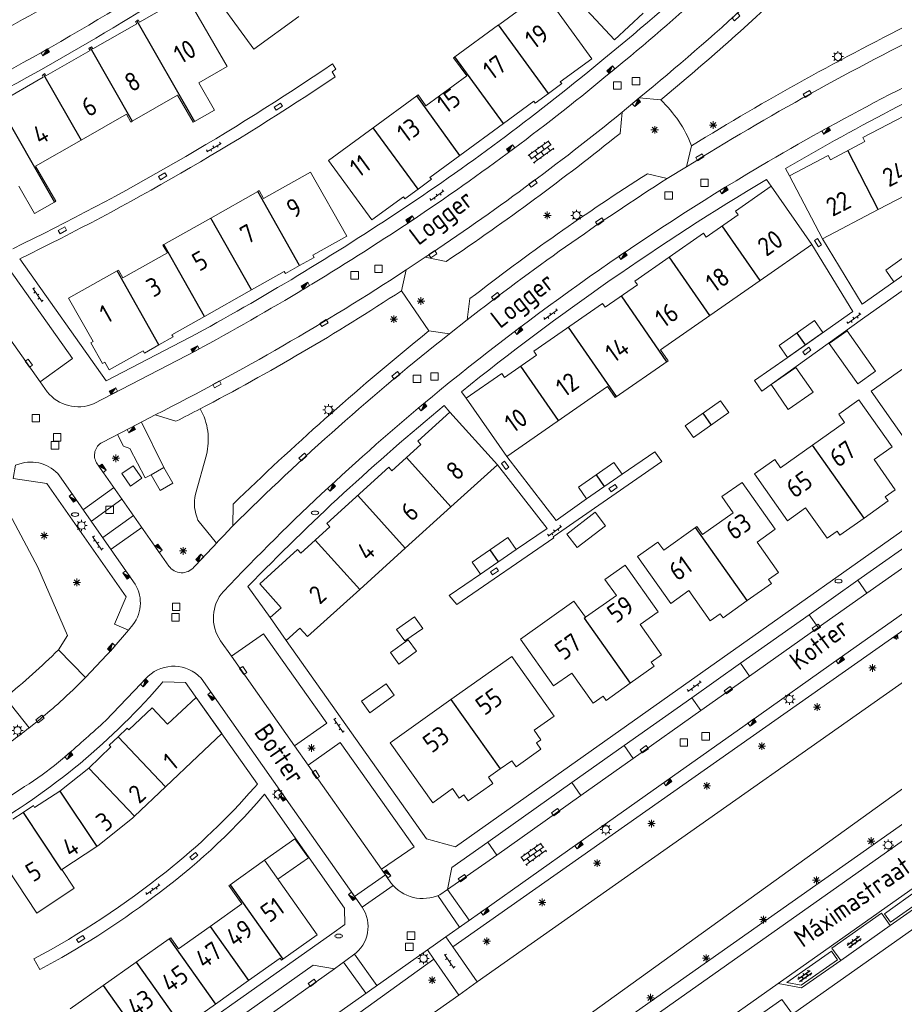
# Model space of a CAD drawing. Extents: x 168769 to 512904, y 516715 to 1559940.
# Tile 273 of 299: x 171514 to 171630, y 519777 to 519909. Entities that reach past the tile are written whole.
import ezdxf

# ---------------------------------------------------------------- set-up
doc = ezdxf.new("R2010")
doc.units = 0
doc.header["$MEASUREMENT"] = 0
doc.layers.get('0').update_dxf_attribs({"linetype": 'CONTINUOUS'})
for name, color, linetype, lineweight in [('B01_HOOFDGEBOUW', 10, 'CONTINUOUS', 0), ('B02_bijgebouw', 12, 'CONTINUOUS', 0), ('B04_KUNSTWERK', 32, 'CONTINUOUS', 0), ('B07_scheidingsmuur', 14, 'CONTINUOUS', 25), ('Q04_wegmarkering', 7, 'CONTINUOUS', 0), ('Q21_LANTAARNPAAL', 7, 'CONTINUOUS', 18), ('Q23_kolk', 7, 'CONTINUOUS', 18), ('Q26_BOOM', 7, 'CONTINUOUS', 18), ('Q28_rioolput', 7, 'CONTINUOUS', 18), ('Q92_BRANDKRAAN', 7, 'CONTINUOUS', 0), ('Q97_TROTTOIRKOLK', 7, 'CONTINUOUS', 0), ('S02_symb_open_verh', 7, 'CONTINUOUS', 13), ('T09_INSTEEKSLOOT', 72, 'CONTINUOUS', 0), ('T51_CULTUURSCHEIDING', 3, 'CONTINUOUS', 0), ('V00_kant_verharding', 252, 'CONTINUOUS', 0), ('V02_Kant_open_verh', 253, 'CONTINUOUS', 0), ('V03_kant_tegel_verh', 254, 'CONTINUOUS', 13), ('V11_VERKEERSDREMPEL', 7, 'CONTINUOUS', 0), ('W00_KANT_WATER', 140, 'CONTINUOUS', 0)]:
    doc.layers.add(name, color=color, linetype=linetype, lineweight=lineweight)
for name, color, linetype in [('S02_Klinkers', 7, 'CONTINUOUS'), ('S04_Talud', 7, 'CONTINUOUS'), ('Z02_Huisnummer', 253, 'CONTINUOUS'), ('Z06_STRAATNAAM', 7, 'CONTINUOUS')]:
    doc.layers.add(name, color=color, linetype=linetype)
doc.styles.add('ISOCP', font='isocp.shx', dxfattribs={"height": 1.8})

# ---------------------------------------------------------------- blocks, each defined once
blk = doc.blocks.new('Q92')
at = {"color": 0}
blk.add_ellipse((0, 0), major_axis=(-0.991, 0), ratio=0.499983, start_param=1.570796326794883, end_param=7.853981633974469, dxfattribs=at)
blk = doc.blocks.new('Q97')
blk.add_hatch(color=256).paths.add_polyline_path([(-1, 1), (-1, 0), (1, 1)])
blk.add_line((1, 1), (-1, 0))
at = {"color": 0}
for points in [[(-1, 0), (-1, 1), (1, 1), (1, 0), (-1, 0)], [(0, 0.8), (0, 1)]]:
    blk.add_lwpolyline(points, dxfattribs=at)
blk = doc.blocks.new('Q23')
at = {"color": 0}
blk.add_lwpolyline([(0.99, -0.5), (-0.99, -0.5), (-0.99, 0.5), (0.99, 0.5), (0.99, -0.5)], dxfattribs=at)
blk = doc.blocks.new('Q21')
at = {"color": 0}
for points in [[(-1.5, 0), (-1, 0)], [(-1.06, 1.06), (-0.71, 0.71)], [(0, 1.5), (0, 1)], [(1.06, 1.06), (0.71, 0.71)], [(1.5, 0), (1, 0)], [(-1.06, -1.06), (-0.71, -0.71)], [(0, -1.5), (0, -1)], [(1.06, -1.06), (0.71, -0.71)]]:
    blk.add_lwpolyline(points, dxfattribs=at)
blk.add_circle((0, 0), 1, dxfattribs=at)
blk = doc.blocks.new('Q28')
at = {"color": 0}
blk.add_lwpolyline([(1, 1), (1, -1), (-1, -1), (-1, 1)], close=True, dxfattribs=at)
blk = doc.blocks.new('S024')
at = {"color": 0}
for p, q in [((0, 1.2), (6.7, 1.2)), ((0, 0), (6.7, 0)), ((0.2, 1.2), (0.2, 0)), ((1.25, 1.5), (1.25, 1.2)), ((1.25, 0), (1.25, -1.2)), ((2.3, 1.2), (2.3, 0)), ((3.35, 1.5), (3.35, 1.2)), ((3.35, 0), (3.35, -1.2)), ((4.4, 1.2), (4.4, 0)), ((5.45, 1.5), (5.45, 1.2)), ((5.45, 0), (5.45, -1.2)), ((6.5, 1.2), (6.5, 0)), ((0, -1.2), (6.7, -1.2)), ((0.2, -1.2), (0.2, -1.5)), ((2.3, -1.2), (2.3, -1.5)), ((4.4, -1.2), (4.4, -1.5)), ((6.5, -1.2), (6.5, -1.5))]:
    blk.add_line(p, q, dxfattribs=at)
blk = doc.blocks.new('S026')
for p, q in [((0, 0), (4.4, 0)), ((0.2, 0.5), (0.2, 0)), ((1.2, 0), (1.2, -0.5)), ((2.2, 0.5), (2.2, 0)), ((3.2, 0), (3.2, -0.5)), ((4.2, 0.5), (4.2, 0))]:
    blk.add_line(p, q)
blk = doc.blocks.new('Q26')
at = {"color": 0}
for p, q in [((-1, 0), (1, 0)), ((-0.7, 0.7), (0.7, -0.7)), ((0.7, 0.7), (-0.7, -0.7)), ((0, 1), (0, -1))]:
    blk.add_line(p, q, dxfattribs=at)
blk = doc.blocks.new('S04')
at = {"color": 0}
for p, q in [((0, 0.5), (0.5, 0.5)), ((0, 0.25), (1, 0.25)), ((0, 0), (0.5, 0)), ((0, -0.25), (1, -0.25)), ((0, -0.5), (0.5, -0.5))]:
    blk.add_line(p, q, dxfattribs=at)
blk = doc.blocks.new('KLINKERS6')
for points in [[(-4, 0.75), (4, 0.75)], [(-3, 0.75), (-3, 1.6)], [(-1.5, -0.75), (-1.5, 0.75)], [(0, 0.75), (0, 1.6)], [(1.5, -0.75), (1.5, 0.75)], [(3, 0.75), (3, 1.6)], [(-4, -0.75), (4, -0.75)], [(-3, -1.6), (-3, -0.75)], [(0, -1.6), (0, -0.75)], [(3, -1.6), (3, -0.75)]]:
    blk.add_lwpolyline(points)

msp = doc.modelspace()

# ---------------------------------------------------------------- linework, layer by layer
at = {"layer": 'B01_HOOFDGEBOUW'}
for p, q in [((171537.08, 519818.25), (171533.28, 519814.66)), ((171540.52, 519813.42), (171537.08, 519818.25)), ((171525.49, 519811.87), (171526.67, 519812.98)), ((171537.32, 519810.4), (171540.52, 519813.42)), ((171522.77, 519808.81), (171525.69, 519811.65)), ((171525.69, 519811.65), (171525.49, 519811.87)), ((171537.32, 519810.4), (171533, 519806.3)), ((171518.9, 519805.74), (171522.77, 519808.81)), ((171515.52, 519803.55), (171518.9, 519805.74)), ((171533, 519806.3), (171528.87, 519802.37)), ((171513.97, 519802.87), (171515.36, 519803.8)), ((171515.36, 519803.8), (171515.52, 519803.55)), ((171512.62, 519801.97), (171513.97, 519802.87)), ((171528.62, 519802.14), (171524.15, 519798.56)), ((171528.87, 519802.37), (171528.62, 519802.14))]:
    msp.add_line(p, q, dxfattribs=at)
for points in [[(171538.16, 519913.94), (171544.8, 519904.79), (171550.79, 519909.15)], [(171585.5, 519914.11), (171592.97, 519906.05), (171596.79, 519909.61)], [(171535.6, 519912.28), (171541.23, 519902.48), (171537.46, 519900.29), (171539.56, 519896.67), (171536.88, 519895.14), (171536.7, 519895.03), (171534.62, 519898.66), (171528.55, 519895.18), (171528.37, 519895.07), (171527.77, 519896.13), (171521.72, 519892.66), (171515.66, 519889.18), (171518.35, 519884.49), (171518.17, 519884.39), (171515.51, 519882.87), (171513.42, 519886.5)], [(171577.64, 519908.15), (171583.45, 519912.4)], [(171510.8, 519897.67), (171516.67, 519901.04), (171516.51, 519901.33), (171516.69, 519901.43), (171516.88, 519901.54), (171517.04, 519901.25), (171522.92, 519904.62), (171522.75, 519904.91), (171522.94, 519905.02), (171523.12, 519905.12), (171523.29, 519904.83), (171529.16, 519908.2), (171529, 519908.49), (171529.18, 519908.6), (171529.36, 519908.7), (171529.53, 519908.42), (171535.4, 519911.78)], [(171582.39, 519897.58), (171584.16, 519898.89), (171585.93, 519900.2), (171585.73, 519900.46), (171589.94, 519903.53), (171585.22, 519909.99)], [(171577.64, 519908.15), (171577.48, 519908.03), (171571.64, 519903.77), (171571.48, 519903.65), (171573.25, 519901.22), (171567.79, 519897.23), (171566.73, 519898.68), (171566.56, 519898.56), (171560.74, 519894.29), (171554.77, 519889.92), (171560.56, 519882.02), (171564.78, 519885.1), (171564.98, 519884.83), (171566.74, 519886.12), (171568.52, 519887.42), (171568.32, 519887.68), (171572.32, 519890.61), (171578.13, 519894.86), (171582.2, 519897.84), (171582.39, 519897.58)], [(171616.34, 519887.9), (171621.5, 519890.6), (171621.8, 519890.04), (171626.42, 519892.45), (171626.13, 519893.01), (171636.05, 519898.19), (171636.34, 519897.64), (171640.95, 519900.05), (171640.65, 519900.61), (171645.79, 519903.3), (171647.97, 519899.13), (171649.83, 519900.11)], [(171649.69, 519895.84), (171650.2, 519894.87), (171642.75, 519890.97), (171635.47, 519887.17), (171628.2, 519883.39), (171620.76, 519879.49)], [(171523.32, 519865.77), (171523.02, 519865.6), (171524.58, 519862.83), (171524.89, 519863), (171525.47, 519861.96), (171530.02, 519864.51), (171530.18, 519864.22), (171532.1, 519865.3), (171534.01, 519866.38), (171533.85, 519866.67), (171538.21, 519869.12), (171544.47, 519872.66), (171548.84, 519875.12), (171549.01, 519874.84), (171550.92, 519875.91), (171552.84, 519876.99), (171552.68, 519877.28), (171557.21, 519879.84), (171552.38, 519888.37), (171546.11, 519884.84), (171545.5, 519885.91), (171545.32, 519885.81), (171539.05, 519882.25)], [(171616.34, 519887.9), (171620.76, 519879.49)], [(171573.16, 519858.18), (171577.93, 519861.5), (171578.29, 519860.98), (171582.57, 519863.96), (171582.21, 519864.47), (171591.37, 519870.85), (171591.73, 519870.34), (171596.03, 519873.33), (171595.67, 519873.84), (171604.84, 519880.22), (171605.2, 519879.71), (171609.49, 519882.67), (171609.13, 519883.19), (171613.89, 519886.51)], [(171613.89, 519886.51), (171619.33, 519878.72)], [(171532.8, 519878.72), (171539.05, 519882.25)], [(171527.3, 519874.26), (171533.25, 519877.6), (171532.66, 519878.64), (171532.8, 519878.72)], [(171619.33, 519878.72), (171612.42, 519873.9), (171605.7, 519869.23), (171599.13, 519864.67), (171600.16, 519863.2), (171593.07, 519858.28), (171592.05, 519859.76), (171578.57, 519850.39)], [(171527.3, 519874.26), (171526.71, 519875.29), (171526.71, 519875.29), (171526.53, 519875.19), (171520.06, 519871.55), (171523.33, 519865.77)], [(171641.9, 519853.21), (171638.69, 519850.93), (171638.3, 519851.48), (171636.95, 519850.52), (171634.09, 519854.57), (171631.67, 519852.86), (171627.24, 519859.12), (171634.21, 519864.05)], [(171573.16, 519858.18), (171578.57, 519850.39)], [(171619.4, 519851.93), (171623.69, 519854.96), (171622.92, 519856.05), (171625.62, 519857.97), (171630.05, 519851.72), (171627.64, 519850.01), (171630.48, 519845.97), (171629.13, 519845.02), (171629.52, 519844.47), (171626.3, 519842.19)], [(171548.47, 519830.22), (171545.59, 519833.42), (171550.65, 519837.98), (171551.07, 519837.51), (171554.95, 519841.01), (171554.53, 519841.47), (171562.82, 519848.97), (171563.24, 519848.51), (171567.11, 519851.99), (171566.69, 519852.46), (171571, 519856.35)], [(171571, 519856.35), (171577.36, 519849.3)], [(171614.38, 519850), (171615.14, 519848.91), (171619.4, 519851.93)], [(171528.68, 519849.17), (171529.84, 519847.5), (171528.33, 519846.44), (171527.17, 519848.12), (171528.68, 519849.17)], [(171577.36, 519849.3), (171571.12, 519843.67), (171565.03, 519838.18), (171558.94, 519832.67), (171551.96, 519826.37), (171550.95, 519827.49), (171549.14, 519825.86)], [(171626.3, 519842.19), (171623.08, 519839.91), (171622.7, 519840.46), (171621.36, 519839.51), (171618.5, 519843.55), (171616.09, 519841.84), (171611.65, 519848.1), (171614.38, 519850)], [(171603.79, 519840.92), (171603.96, 519841.04), (171604.71, 519839.99), (171608.83, 519842.89), (171607.32, 519845.05), (171610.02, 519846.93), (171614.45, 519840.69), (171612.04, 519838.97), (171614.88, 519834.93), (171613.54, 519833.98), (171613.92, 519833.43), (171610.7, 519831.16)], [(171598.77, 519838.99), (171599.55, 519837.9), (171603.79, 519840.92)], [(171610.7, 519831.16), (171607.49, 519828.88), (171607.1, 519829.42), (171605.76, 519828.47), (171602.9, 519832.51), (171600.49, 519830.8), (171596.05, 519837.07), (171598.77, 519838.99)], [(171589.08, 519828.94), (171593.22, 519831.86), (171591.69, 519834), (171594.38, 519835.91), (171598.81, 519829.67), (171596.39, 519827.96), (171599.24, 519823.91), (171597.89, 519822.96), (171598.28, 519822.41), (171595.06, 519820.14)], [(171595.06, 519820.14), (171591.84, 519817.85), (171591.45, 519818.4), (171590.12, 519817.46), (171587.26, 519821.49), (171584.84, 519819.78), (171580.42, 519826.02), (171587.56, 519831.09)], [(171587.56, 519831.09), (171589.08, 519828.94)], [(171548.47, 519830.22), (171546.99, 519828.89)], [(171546.99, 519828.89), (171549.14, 519825.86)], [(171571.13, 519817.95), (171579.24, 519823.72)], [(171579.24, 519823.72), (171584.91, 519815.75), (171582.25, 519813.86), (171583.15, 519812.59), (171582.54, 519812.16), (171583.12, 519811.34), (171579.83, 519808.97), (171579.25, 519809.78), (171577.7, 519808.69)], [(171577.7, 519808.69), (171576.13, 519807.57), (171576.72, 519806.73), (171573.43, 519804.42), (171572.86, 519805.24), (171572.24, 519804.8), (171571.35, 519806.08), (171568.69, 519804.18), (171563.01, 519812.18), (171571.13, 519817.95)], [(171526.67, 519812.98), (171527.9, 519814.14), (171528.11, 519813.92), (171531.21, 519816.84), (171533.28, 519814.66)], [(171509.24, 519799.34), (171515.82, 519789.44)], [(171524.15, 519798.56), (171523.82, 519798.35), (171519.15, 519795.25)], [(171535.27, 519774.18), (171539.68, 519777.3), (171544.08, 519780.42), (171548.31, 519783.41), (171548.48, 519783.17), (171548.67, 519783.3), (171553.25, 519786.54), (171546.21, 519796.5), (171541.63, 519793.23), (171541.46, 519793.11), (171543.2, 519790.66), (171538.96, 519787.67), (171534.73, 519784.68), (171533.7, 519786.15), (171533.51, 519786.01), (171529.1, 519782.9), (171524.69, 519779.78), (171520.28, 519776.66)], [(171519.15, 519795.25), (171520.81, 519792.75)], [(171515.82, 519789.44), (171520.81, 519792.75)]]:
    msp.add_lwpolyline(points, dxfattribs=at)
at = {"layer": 'B02_bijgebouw'}
for points in [[(171635, 519877.06), (171630.3, 519873.73), (171629.2, 519875.28), (171633.9, 519878.62), (171635, 519877.06)], [(171620.78, 519866.98), (171616.08, 519863.65), (171614.96, 519865.22), (171619.67, 519868.55), (171620.78, 519866.98)], [(171627.85, 519861.82), (171625.47, 519860.13), (171621.66, 519865.52), (171624.04, 519867.21), (171627.85, 519861.82)], [(171613.89, 519860.01), (171616.17, 519856.69), (171619.5, 519858.98), (171617.21, 519862.3), (171613.89, 519860.01)], [(171603.51, 519852.95), (171608.26, 519856.28), (171607.15, 519857.86), (171602.41, 519854.52), (171603.51, 519852.95)], [(171589.25, 519844.75), (171593.98, 519848.06), (171592.9, 519849.62), (171588.17, 519846.31), (171589.25, 519844.75)], [(171591.76, 519841.16), (171587.97, 519838.24), (171586.61, 519840.04), (171590.4, 519842.97), (171591.76, 519841.16)], [(171578.72, 519839.59), (171573.95, 519836.3), (171575.06, 519834.71), (171579.83, 519838), (171578.72, 519839.59)], [(171564.96, 519825.78), (171567.35, 519827.46), (171566.24, 519829.01), (171563.86, 519827.33), (171564.96, 519825.78)], [(171563.06, 519824.22), (171564.18, 519822.69), (171566.53, 519824.41), (171565.41, 519825.94), (171563.06, 519824.22)], [(171546.21, 519796.5), (171550.29, 519799.37), (171552.08, 519796.83), (171548.01, 519793.96)]]:
    msp.add_lwpolyline(points, dxfattribs=at)
msp.add_lwpolyline([(171562.48, 519820.04), (171559.2, 519817.74), (171560.31, 519816.2), (171563.56, 519818.53)], close=True, dxfattribs=at)
at = {"layer": 'B04_KUNSTWERK'}
msp.add_lwpolyline([(171531.08, 519847.96), (171532.78, 519848.93), (171534, 519846.83), (171532.31, 519845.85), (171531.08, 519847.96)], dxfattribs=at)
at = {"layer": 'B07_scheidingsmuur'}
for points in [[(171529.18, 519908.6), (171536.88, 519895.14)], [(171584.16, 519898.89), (171577.48, 519908.03)], [(171522.94, 519905.02), (171528.55, 519895.18)], [(171578.13, 519894.86), (171571.64, 519903.77)], [(171516.69, 519901.43), (171521.72, 519892.66)], [(171510.45, 519897.85), (171518.17, 519884.39)], [(171572.32, 519890.61), (171566.56, 519898.56)], [(171566.74, 519886.12), (171560.74, 519894.29)], [(171628.2, 519883.39), (171624.13, 519891.26)], [(171550.92, 519875.91), (171545.32, 519885.81)], [(171544.47, 519872.66), (171539.05, 519882.25)], [(171612.42, 519873.9), (171607.37, 519881.21)], [(171538.21, 519869.12), (171532.8, 519878.72)], [(171605.7, 519869.23), (171600.28, 519877.05)], [(171532.1, 519865.3), (171526.53, 519875.19)], [(171599.98, 519863.07), (171593.9, 519871.85)], [(171593.25, 519858.4), (171586.82, 519867.68)], [(171617.31, 519866.88), (171618.42, 519865.31)], [(171585.49, 519855.2), (171580.45, 519862.48)], [(171604.78, 519856.19), (171605.88, 519854.61)], [(171626.3, 519842.19), (171619.4, 519851.93)], [(171571.12, 519843.67), (171565.2, 519850.27)], [(171590.53, 519847.97), (171591.61, 519846.41)], [(171565.03, 519838.18), (171558.67, 519845.22)], [(171610.7, 519831.16), (171603.79, 519840.92)], [(171558.94, 519832.67), (171553, 519839.25)], [(171576.33, 519837.94), (171577.43, 519836.35)], [(171588.9, 519828.81), (171589.08, 519828.94)], [(171588.9, 519828.81), (171595.06, 519820.14)], [(171571.13, 519817.95), (171577.7, 519808.69)], [(171526.67, 519812.98), (171533, 519806.3)], [(171522.77, 519808.81), (171528.87, 519802.37)], [(171518.9, 519805.74), (171523.82, 519798.35)], [(171513.97, 519802.87), (171519.07, 519795.2)], [(171519.07, 519795.2), (171519.15, 519795.25)], [(171541.63, 519793.23), (171548.67, 519783.3)], [(171538.96, 519787.67), (171544.08, 519780.42)], [(171533.51, 519786.01), (171539.68, 519777.3)], [(171529.1, 519782.9), (171535.27, 519774.18)], [(171524.69, 519779.78), (171530.86, 519771.06)]]:
    msp.add_lwpolyline(points, dxfattribs=at)
at = {"layer": 'Q04_wegmarkering'}
for points in [[(171624.7, 519924.43, -0.028896), (171596.28, 519898.3)], [(171530.4, 519918.66, -0.024812), (171500.68, 519901.67)], [(171602.57, 519889.09, -0.025347), (171636.28, 519907.81)], [(171593.98, 519896.37, -0.024264), (171567.67, 519877.01)], [(171573.3, 519868.64, -0.023812), (171600.02, 519887.53)], [(171565.15, 519875.33, -0.027971), (171531.64, 519855.97)], [(171542, 519841.15, -0.027964), (171570.93, 519866.8)], [(171522.32, 519820.9, -0.015031), (171518.93, 519817.64)], [(171518.93, 519817.64, -0.009428), (171516.24, 519815.35)]]:
    msp.add_lwpolyline(points, format="xyb", dxfattribs=at)
for points in [[(171507.82, 519872.31), (171516.26, 519860.36)], [(171570.66, 519792.57), (171577.24, 519797.17), (171588.49, 519805.15), (171595.45, 519810.08), (171604.5, 519816.48), (171611.02, 519821.08), (171620.18, 519827.57), (171626.69, 519832.17), (171635.8, 519838.59), (171642.1, 519843.06), (171651.32, 519849.57), (171658.25, 519854.46), (171669.24, 519862.25), (171673.59, 519865.32)], [(171625.49, 519833.89), (171626.69, 519832.17)], [(171620.18, 519827.57), (171618.98, 519829.26)], [(171541.81, 519823.73), (171550.23, 519811.77)], [(171609.82, 519822.81), (171611.02, 519821.08)], [(171604.5, 519816.48), (171603.28, 519818.19)], [(171516.24, 519815.35), (171514.78, 519814.16)], [(171594.25, 519811.81), (171595.45, 519810.08)], [(171552.05, 519809.21), (171561.85, 519795.32)], [(171588.49, 519805.15), (171587.29, 519806.88)], [(171576.04, 519798.91), (171577.24, 519797.17)], [(171510.95, 519750.37), (171555.57, 519781.99)]]:
    msp.add_lwpolyline(points, dxfattribs=at)
at = {"layer": 'T09_INSTEEKSLOOT'}
for points in [[(171651.23, 519841.04), (171571.39, 519784.95)], [(171667.08, 519831.71), (171668.62, 519827.5), (171616.68, 519790.95), (171584.16, 519768.02)], [(171568.86, 519783.29), (171527.09, 519753.18)]]:
    msp.add_lwpolyline(points, dxfattribs=at)
at = {"layer": 'T51_CULTUURSCHEIDING'}
for points in [[(171599.14, 519898.03, -0.112691), (171603.26, 519891.9)], [(171537.63, 519856.77, -0.195149), (171538.46, 519850.63), (171536.99, 519845.36, 0.166355), (171537.34, 519841.93), (171539.82, 519838.85)]]:
    msp.add_lwpolyline(points, format="xyb", dxfattribs=at)
for points in [[(171568.19, 519867.21), (171564.52, 519872.55)], [(171518.7, 519824.59), (171519.92, 519826.51), (171515.93, 519835.65), (171511.79, 519843.4), (171506.9, 519842.2)]]:
    msp.add_lwpolyline(points, dxfattribs=at)
at = {"layer": 'V00_kant_verharding'}
for points in [[(171591.55, 519903.51, 0.032273), (171621.19, 519930.95)], [(171592.64, 519901.85, 0.026252), (171617.84, 519924.73)], [(171497.41, 519894.34, 0.031339), (171537.4, 519917.16)], [(171501.33, 519894.11, 0.029938), (171538.48, 519915.52)], [(171635.48, 519913.76), (171637.64, 519910.68, -0.434449), (171636.75, 519908.03), (171636.28, 519907.81), (171633.76, 519908.79, 0.023349), (171603.26, 519891.9), (171602.57, 519889.09), (171600.02, 519887.53), (171597.36, 519888.16, 0.023312), (171573.67, 519871.49), (171573.3, 519868.64), (171570.93, 519866.8), (171568.19, 519867.21), (171567.04, 519866.25, 0.021917), (171542.05, 519844.06), (171542, 519841.15, 0.000781), (171539.82, 519838.85)], [(171616.75, 519913.66, -0.018346), (171599.14, 519898.03)], [(171646.34, 519906.83), (171646.76, 519906.66), (171648.29, 519907.69), (171659.13, 519891.88), (171657.54, 519890.77), (171647.66, 519905.21), (171646.21, 519904.6, 0.025625), (171615.83, 519888.88), (171616.34, 519887.9)], [(171540.73, 519832.4, -0.030854), (171569.61, 519859.22, -0.038105), (171613.51, 519889.82, -0.024529), (171646.34, 519906.83)], [(171564.71, 519883.48, 0.026473), (171591.55, 519903.51)], [(171512.6, 519878.16, 0.036731), (171555.3, 519902.83)], [(171565.8, 519881.85, 0.026425), (171592.64, 519901.85)], [(171513.56, 519876.82, 0.034867), (171555.66, 519901.11)], [(171593.73, 519893.56, -0.020633), (171570.51, 519876.46)], [(171613.89, 519886.51), (171613.28, 519887.41, 0.034571), (171572.52, 519859.05), (171573.16, 519858.18)], [(171536.21, 519866.28, 0.02272), (171564.71, 519883.48)], [(171537.07, 519864.53, 0.022305), (171565.8, 519881.85)], [(171564.52, 519872.55, -0.024798), (171537.63, 519856.77, -0.024798)], [(171517.2, 519859.04, 0.335819), (171523.38, 519857.46)], [(171546.99, 519828.89), (171544.01, 519833.05, -0.02834), (171570.24, 519857.2), (171571, 519856.35)], [(171537.63, 519856.77, -0.002884), (171534.4, 519855.11)], [(171524.52, 519852.3, 0.419392), (171523.8, 519849.55)], [(171513.84, 519849.54, -0.307093), (171519.08, 519847.53)], [(171539.82, 519838.85, 0.001087), (171536.8, 519835.65, -0.486114), (171533.45, 519835.76)], [(171528.74, 519833.67, -0.331011), (171528.65, 519827.93)], [(171540.73, 519832.4, 0.34572), (171540.36, 519825.81)], [(171511.6, 519818.25, 0.025964), (171518.7, 519824.59)], [(171530.69, 519821.07, -0.412515), (171537.75, 519820.81)], [(171532.18, 519819.77, -0.042972), (171520.82, 519808.81)], [(171466.39, 519816.69, 0.351763), (171491.34, 519797.08, 0.129994), (171505.64, 519801.02, 0.016214), (171515.38, 519807.12, 0.030824), (171519.77, 519810.48, 0.004284), (171525, 519815.12)], [(171514.78, 519814.16, 0.005245), (171512.38, 519812.34)], [(171520.82, 519808.81, -0.043289), (171507.6, 519799.85)], [(171516.23, 519781.9), (171515.41, 519783.32, 0.045778), (171533.08, 519794.97, 0.046327), (171544.87, 519806.22)], [(171546.01, 519805.04, -0.057766), (171531.31, 519791.54, -0.039392), (171516.23, 519781.9)], [(171563.12, 519793.49, 0.354736), (171569.63, 519791.9)], [(171558.1, 519783.86, 0.41096), (171559.26, 519790.22)]]:
    msp.add_lwpolyline(points, format="xyb", dxfattribs=at)
for points in [[(171555.3, 519902.83), (171555.3, 519902.82), (171555.77, 519902.12), (171555.24, 519901.77), (171555.66, 519901.11)], [(171599.14, 519898.03), (171596.28, 519898.3), (171593.98, 519896.37), (171593.73, 519893.56)], [(171496.38, 519888.43), (171496.81, 519887.84), (171501.15, 519890.95), (171509.62, 519879.03), (171505.22, 519875.94), (171507.82, 519872.31), (171512.17, 519875.4), (171520.57, 519863.48), (171516.26, 519860.36), (171517.2, 519859.04)], [(171635, 519877.06), (171639.07, 519879.92), (171640.01, 519878.64), (171626.11, 519868.79), (171612.67, 519859.15), (171611.69, 519860.57), (171616.04, 519863.57), (171624.79, 519869.75), (171619.33, 519878.72)], [(171620.76, 519879.49), (171626.06, 519870.73), (171630.3, 519873.73)], [(171513.56, 519876.82), (171525.09, 519860.53), (171536.21, 519866.28)], [(171570.51, 519876.46), (171567.67, 519877.01), (171565.15, 519875.33), (171564.52, 519872.55)], [(171571.72, 519798.28), (171602.19, 519819.84), (171639.08, 519845.91), (171671.25, 519868.65), (171672.39, 519867.04), (171673.59, 519865.32), (171676.5, 519861.24), (171669.93, 519856.59), (171657.62, 519847.9), (171645.66, 519839.45), (171634.47, 519831.54), (171622.98, 519823.43), (171611.19, 519815.09), (171599.95, 519807.14), (171588.08, 519798.73), (171575.54, 519789.84), (171570.46, 519786.29)], [(171571.26, 519795.52), (171576.04, 519798.91), (171587.29, 519806.88), (171594.25, 519811.81), (171603.28, 519818.19), (171609.82, 519822.81), (171618.98, 519829.26), (171625.49, 519833.89), (171634.58, 519840.31), (171640.89, 519844.77), (171650.13, 519851.3), (171657.04, 519856.19), (171668.05, 519863.98), (171672.39, 519867.04)], [(171537.07, 519864.53), (171523.38, 519857.46)], [(171531.64, 519855.97), (171528.33, 519854.25)], [(171534.4, 519855.11), (171531.64, 519855.97)], [(171529.79, 519855.01), (171532.78, 519848.93)], [(171524.52, 519852.3), (171528.33, 519854.25)], [(171531.08, 519847.96), (171530.27, 519847.57), (171528.22, 519851.47), (171527.38, 519851.78), (171526.57, 519853.35)], [(171593.98, 519848.06), (171598.36, 519851.05), (171599.28, 519849.72), (171584.8, 519839.67), (171584.85, 519839.55), (171571.92, 519830.63), (171570.89, 519831.83), (171575.06, 519834.71)], [(171578.57, 519850.39), (171585.17, 519841.87), (171589.25, 519844.75)], [(171525.88, 519824.68), (171528.06, 519827.23), (171526.19, 519828.03), (171527.75, 519831.67), (171517.14, 519846.82), (171512.66, 519847.47), (171512.96, 519849.27), (171513.84, 519849.54)], [(171523.8, 519849.55), (171533.45, 519835.76)], [(171579.83, 519838), (171583.96, 519840.81), (171577.36, 519849.3)], [(171519.08, 519847.53), (171528.74, 519833.67)], [(171528.65, 519827.93), (171528.06, 519827.23)], [(171540.36, 519825.81), (171541.81, 519823.73), (171546.11, 519826.72), (171554.54, 519814.82), (171550.23, 519811.77), (171552.05, 519809.21), (171556.34, 519812.24), (171566.2, 519798.31), (171561.85, 519795.32), (171563.12, 519793.49)], [(171549.14, 519825.86), (171567.88, 519799.34)], [(171522.32, 519820.9), (171518.7, 519824.59)], [(171522.32, 519820.9), (171525.88, 519824.68)], [(171525, 519815.12), (171530.69, 519821.07)], [(171544.87, 519806.22), (171545.31, 519806.64), (171535.67, 519820.25), (171532.65, 519820.32), (171532.18, 519819.77)], [(171537.75, 519820.81), (171547.44, 519807.04)], [(171511.6, 519818.25), (171514.78, 519814.16)], [(171559.26, 519790.22), (171547.44, 519807.04)], [(171546.22, 519805.32), (171546.01, 519805.04)], [(171556.93, 519790.11), (171546.22, 519805.32)], [(171571.72, 519798.28), (171567.88, 519799.34)], [(171569.63, 519791.9), (171570.66, 519792.57), (171571.26, 519795.52)], [(171555.21, 519786.65), (171556.94, 519787.92), (171556.93, 519790.11)], [(171463.72, 519757.97), (171498.64, 519746.65), (171527.14, 519766.81), (171555.21, 519786.65)], [(171567.99, 519784.54), (171570.46, 519786.29)], [(171571.39, 519784.95), (171570.46, 519786.29)], [(171574.65, 519780.24), (171571.39, 519784.95)], [(171567.99, 519784.54), (171521.51, 519751.7)], [(171555.57, 519781.99), (171558.1, 519783.86)], [(171567.99, 519784.54), (171568.86, 519783.29)], [(171511.5, 519753.31), (171528.13, 519765.07), (171552.73, 519782.49), (171555.57, 519781.99)], [(171568.86, 519783.29), (171572.16, 519778.49)]]:
    msp.add_lwpolyline(points, dxfattribs=at)
at = {"layer": 'V02_Kant_open_verh'}
for points in [[(171592.19, 519771.38), (171687.51, 519838.66), (171690.93, 519833.76), (171614.84, 519780.03), (171595.7, 519766.52)], [(171629.83, 519788.23), (171634.45, 519791.49), (171633.63, 519792.63), (171629.02, 519789.36), (171629.83, 519788.23)], [(171629.77, 519787.77), (171628.62, 519789.42), (171622.01, 519784.75), (171623.18, 519783.09)], [(171621.96, 519784.35), (171622.75, 519783.22), (171617.89, 519779.81), (171615.97, 519780.16), (171621.96, 519784.35)]]:
    msp.add_lwpolyline(points, dxfattribs=at)
at = {"layer": 'V03_kant_tegel_verh'}
for points in [[(171692.26, 519831.88), (171693.5, 519830.13), (171616.76, 519775.93), (171615.34, 519777.89), (171594.76, 519763.43)], [(171692.26, 519831.88), (171685.26, 519826.95), (171678.71, 519822.29), (171670.94, 519816.82), (171667.6, 519814.46), (171657.53, 519807.36), (171650.94, 519802.69), (171643.2, 519797.24), (171639.88, 519794.88), (171629.77, 519787.77), (171623.18, 519783.09), (171617.96, 519779.44), (171614.84, 519780.03)]]:
    msp.add_lwpolyline(points, dxfattribs=at)
at = {"layer": 'V11_VERKEERSDREMPEL'}
for points in [[(171522.03, 519843.33), (171526.07, 519846.24)], [(171527.18, 519844.69), (171523.1, 519841.76)], [(171524.64, 519839.58), (171528.73, 519842.51)], [(171529.82, 519840.92), (171525.74, 519838.04)], [(171558.24, 519791.67), (171562.38, 519794.56)], [(171563.43, 519793.12), (171559.26, 519790.22)], [(171570.66, 519792.57), (171573.56, 519788.51)], [(171572.29, 519787.58), (171569.38, 519791.77)], [(171558.23, 519783.96), (171561.24, 519779.78)], [(171559.78, 519778.74), (171556.79, 519782.89)]]:
    msp.add_lwpolyline(points, dxfattribs=at)
at = {"layer": 'W00_KANT_WATER'}
for points in [[(171655.18, 519836.95), (171652.58, 519835.11), (171574.65, 519780.24)], [(171580.49, 519769.35), (171667.08, 519831.71)], [(171574.65, 519780.24), (171572.16, 519778.49)], [(171572.16, 519778.49), (171530.05, 519748.87)]]:
    msp.add_lwpolyline(points, dxfattribs=at)

# ---------------------------------------------------------------- block references
at = {"layer": 'Q21_LANTAARNPAAL', "xscale": 0.5, "yscale": 0.5}
for p in [(171622.81, 519903.8), (171587.9, 519882.61), (171554.78, 519856.64), (171521.77, 519841.19), (171616.35, 519818), (171513.24, 519813.83), (171548.03, 519805.3), (171591.82, 519800.61), (171629.54, 519798.51), (171567.47, 519783.37)]:
    msp.add_blockref('Q21', p, dxfattribs=at)
at = {"layer": 'Q23_kolk'}
for p, xscale, yscale, rotation in [((171609.2, 519909.11), 0.4999999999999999, 0.4999999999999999, 223.0138934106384), ((171618.71, 519898.83), 0.5, 0.5, 31.22473285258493), ((171548.06, 519897.13), 0.5, 0.5, 32.95900987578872), ((171604.37, 519890.36), 0.5, 0.5, 31.20334523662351), ((171532.62, 519887.83), 0.5, 0.5, 31.052160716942), ((171582.08, 519886.85), 0.4999999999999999, 0.4999999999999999, 215.2313573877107), ((171591, 519881.79), 0.5, 0.5, 34.36102223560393), ((171519.23, 519880.61), 0.5, 0.5, 28.30852047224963), ((171620.15, 519878.97), 0.5, 0.5, 302.2053383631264), ((171568.71, 519877.43), 0.5, 0.5, 212.3393770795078), ((171577.11, 519871.79), 0.4999999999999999, 0.4999999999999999, 37.14781067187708), ((171554.16, 519868.23), 0.4999999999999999, 0.4999999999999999, 211.0030675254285), ((171618.66, 519864.5), 0.5, 0.5, 36.46501770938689), ((171514.76, 519862.87), 0.5, 0.5, 126.2168846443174), ((171563.78, 519861.24), 0.5, 0.5, 39.46709850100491), ((171539.87, 519860.05), 0.4999999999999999, 0.4999999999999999, 207.4358185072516), ((171551.36, 519850.35), 0.4999999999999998, 0.4999999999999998, 222.4028308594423), ((171578.38, 519849.22), 0.5, 0.5, 306.9773704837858), ((171592.78, 519846.19), 0.5, 0.5, 34.40366603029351), ((171576.94, 519835.07), 0.5, 0.5, 33.5795996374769), ((171619.92, 519827.55), 0.5, 0.5, 35.23135738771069), ((171543.39, 519821.84), 0.5, 0.5, 304.7650336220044), ((171608.17, 519819.22), 0.4999999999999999, 0.4999999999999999, 35.3112134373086), ((171516.24, 519815.35), 0.5, 0.5, 219.0584802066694), ((171596.96, 519811.31), 0.5, 0.5, 35.18453930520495), ((171553.09, 519807.97), 0.5, 0.5, 304.1508189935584), ((171585.12, 519802.92), 0.5, 0.5, 35.34435943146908), ((171536.78, 519797.04), 0.5, 0.5, 219.6264748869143), ((171572.66, 519794.09), 0.5, 0.5, 35.3443594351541), ((171521.67, 519785.99), 0.4999999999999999, 0.4999999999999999, 212.9712440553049), ((171552.6, 519780.14), 0.5, 0.5, 36.55263312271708)]:
    msp.add_blockref('Q23', p, dxfattribs=dict(at, xscale=xscale, yscale=yscale, rotation=rotation))
at = {"layer": 'Q26_BOOM', "xscale": 0.5, "yscale": 0.5}
for p in [(171606.14, 519894.67), (171598.34, 519894.04), (171584, 519882.61), (171567.12, 519871.17), (171563.51, 519868.74), (171526.37, 519850.17), (171516.81, 519839.84), (171535.37, 519837.8), (171521.16, 519833.6), (171627.43, 519822.17), (171620.04, 519816.95), (171552.49, 519811.48), (171612.64, 519811.74), (171605.31, 519806.44), (171597.92, 519801.39), (171627.24, 519799.06), (171590.66, 519796.11), (171619.93, 519793.83), (171583.3, 519790.87), (171612.86, 519788.57), (171575.9, 519785.67), (171605.22, 519783.41), (171568.62, 519780.48), (171597.77, 519778.14)]:
    msp.add_blockref('Q26', p, dxfattribs=at)
at = {"layer": 'Q28_rioolput', "xscale": 0.5, "yscale": 0.5}
for p in [(171593.34, 519899.94), (171595.85, 519900.53), (171604.99, 519886.96), (171600.21, 519885.26), (171561.44, 519875.46), (171558.27, 519874.61), (171566.59, 519860.77), (171568.93, 519861.08), (171515.68, 519855.52), (171518.52, 519852.97), (171518.24, 519851.89), (171525.55, 519843.29), (171534.43, 519830.34), (171534.33, 519828.93), (171602.23, 519812.23), (171605.14, 519813.04), (171565.79, 519786.42), (171565.57, 519784.94)]:
    msp.add_blockref('Q28', p, dxfattribs=at)
at = {"layer": 'Q92_BRANDKRAAN', "xscale": 0.5, "yscale": 0.5}
for p in [(171520.91, 519842.66), (171520.93, 519842.65), (171552.97, 519842.88), (171622.9, 519833.77), (171556.13, 519786.38)]:
    msp.add_blockref('Q92', p, dxfattribs=at)
at = {"layer": 'Q97_TROTTOIRKOLK'}
for p, xscale, yscale, rotation in [((171516.81, 519904.58), 0.5, 0.5, 209.7315180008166), ((171592.64, 519901.85), 0.5, 0.5, 39.38221715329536), ((171595.73, 519897.84), 0.4999999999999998, 0.4999999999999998, 220.2531852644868), ((171621.12, 519894.13), 0.5, 0.5, 208.9716260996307), ((171579.25, 519891.33), 0.5, 0.5, 36.7773584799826), ((171607.46, 519886.17), 0.5000000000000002, 0.5000000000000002, 211.6382782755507), ((171565.8, 519881.85), 0.4999999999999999, 0.4999999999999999, 33.55802285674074), ((171593.96, 519877.42), 0.5, 0.5, 214.2428807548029), ((171551.82, 519872.98), 0.5, 0.5, 31.04710603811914), ((171580.04, 519867.42), 0.4999999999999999, 0.4999999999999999, 217.4962988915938), ((171537.07, 519864.53), 0.5, 0.5, 28.0044946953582), ((171526.16, 519858.9), 0.5, 0.5, 26.9495808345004), ((171567.19, 519857.21), 0.5, 0.5, 219.8865934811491), ((171528.33, 519854.25), 0.4999999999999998, 0.4999999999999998, 207.3195664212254), ((171524.4, 519848.69), 0.5, 0.5, 305.0873534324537), ((171555, 519846.48), 0.5, 0.5, 222.9824234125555), ((171520.84, 519845), 0.4999999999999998, 0.4999999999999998, 125.3911075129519), ((171531.87, 519838.02), 0.4999999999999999, 0.4999999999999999, 305.0646027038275), ((171537.75, 519836.66), 0.5, 0.5, 46.57059632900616), ((171527.99, 519834.74), 0.4999999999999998, 0.4999999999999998, 125.3911075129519), ((171525.94, 519824.76), 0.5, 0.5, 47.63383015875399), ((171622.98, 519823.43), 0.5, 0.5, 215.5480296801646), ((171530, 519820.35), 0.5000000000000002, 0.5000000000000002, 226.3901068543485), ((171539.35, 519818.53), 0.4999999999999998, 0.4999999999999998, 125.3911075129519), ((171611.19, 519815.09), 0.4999999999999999, 0.4999999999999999, 215.7586263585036), ((171519.94, 519810.64), 0.5, 0.5, 220.7692975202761), ((171599.95, 519807.14), 0.4999999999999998, 0.4999999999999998, 215.7284473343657), ((171548.83, 519805.07), 0.4999999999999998, 0.4999999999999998, 125.3911075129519), ((171588.08, 519798.73), 0.4999999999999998, 0.4999999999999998, 215.6129786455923), ((171562.39, 519794.54), 0.5, 0.5, 305.1873405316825), ((171558.14, 519791.81), 0.4999999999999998, 0.4999999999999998, 125.3911075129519), ((171575.54, 519789.84), 0.5, 0.5, 215.1976322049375)]:
    msp.add_blockref('Q97', p, dxfattribs=dict(at, xscale=xscale, yscale=yscale, rotation=rotation))
at = {"layer": 'S02_Klinkers', "xscale": 0.25, "yscale": 0.25, "zscale": 0.25}
for p, rotation in [((171624.98, 519785.6), 36.09828396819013), ((171618.4, 519781.05), 35.91992713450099)]:
    msp.add_blockref('KLINKERS6', p, dxfattribs=dict(at, rotation=rotation))
at = {"layer": 'S02_symb_open_verh'}
for name, p, xscale, yscale, rotation in [('S024', (171581.81, 519890.13), 0.5, 0.5, 35.69061676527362), ('S026', (171538.52, 519891.1), 0.5, 0.5, 30.42792972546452), ('S026', (171568.38, 519884.61), 0.4999999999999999, 0.4999999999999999, 35.09087337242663), ('S026', (171515.27, 519872.87), 0.5, 0.5, 304.3593126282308), ('S026', (171583.58, 519868.69), 0.4999999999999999, 0.4999999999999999, 36.46598717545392), ('S026', (171624.08, 519868.15), 0.5, 0.5, 36.28570359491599), ('S026', (171584.1, 519839.79), 0.5, 0.5, 35.96237721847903), ('S026', (171523.27, 519839.74), 0.5, 0.5, 304.3593126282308), ('S026', (171602.76, 519819.04), 0.4999999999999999, 0.4999999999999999, 35.13279887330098), ('S026', (171555.49, 519815.39), 0.5, 0.5, 304.3593126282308), ('S024', (171580.79, 519796.36), 0.5, 0.5, 35.57793027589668), ('S026', (171530.44, 519791.93), 0.5, 0.5, 35.52299391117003), ('S026', (171570.27, 519783.89), 0.5, 0.5, 304.9435287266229)]:
    msp.add_blockref(name, p, dxfattribs=dict(at, xscale=xscale, yscale=yscale, rotation=rotation))
at = {"layer": 'S04_Talud', "xscale": 0.5, "yscale": 0.5, "zscale": 5.652440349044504, "rotation": 305.0933562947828}
msp.add_blockref('S04', (171630.45, 519826.44), dxfattribs=at)

# ---------------------------------------------------------------- texts
at = {"layer": 'Z02_Huisnummer', "style": 'ISOCP'}
for s, rotation, p in [('19', 36.2156, (171582.21, 519904.69)), ('10', 29.8468, (171535.05, 519902.74)), ('17', 36.2156, (171576.59, 519900.57)), ('8', 29.8468, (171528.47, 519898.97)), ('15', 36.2156, (171570.45, 519896.08)), ('6', 29.8468, (171522.71, 519895.66)), ('13', 36.2156, (171565.12, 519892.18)), ('4', 29.8468, (171516.22, 519891.93)), ('11', 36.2156, (171558.81, 519887.55)), ('24', 27.2245, (171629.61, 519886.32)), ('22', 27.2245, (171622.08, 519882.38)), ('9', 29.3959, (171550.07, 519882.12)), ('7', 29.3959, (171543.9, 519878.65)), ('20', 35.3784, (171613.24, 519877.02)), ('5', 29.3959, (171537.5, 519875.05)), ('18', 35.3784, (171606.31, 519872.19)), ('3', 29.3959, (171531.37, 519871.59)), ('16', 35.3784, (171599.55, 519867.47)), ('1', 29.3959, (171525.15, 519868.09)), ('14', 35.3784, (171592.9, 519862.83)), ('12', 35.3784, (171586.3, 519858.23)), ('10', 35.3784, (171579.45, 519853.45)), ('67', 35.2762, (171622.82, 519848.83)), ('8', 42.9963, (171571.91, 519847.04)), ('65', 35.2762, (171617.01, 519844.73)), ('6', 42.9963, (171565.86, 519841.59)), ('63', 34.9393, (171608.92, 519839.14)), ('4', 42.9963, (171560.01, 519836.31)), ('61', 35.4651, (171601.37, 519833.67)), ('2', 42.9963, (171553.6, 519830.54)), ('59', 35.467, (171593.16, 519828.05)), ('57', 35.3869, (171586.17, 519823.09)), ('55', 35.4025, (171575.59, 519815.73)), ('53', 35.4025, (171568.55, 519810.72)), ('1', 39.3858, (171534.02, 519808.33)), ('2', 42.1622, (171529.47, 519803.92)), ('3', 38.0764, (171524.99, 519800.2)), ('4', 33.683, (171520.3, 519796.77)), ('5', 30.4078, (171515.29, 519793.5)), ('51', 35.3334, (171546.87, 519788.07)), ('49', 35.3334, (171542.24, 519784.8)), ('47', 35.3334, (171538.13, 519781.9)), ('45', 35.3334, (171533.6, 519778.7)), ('43', 35.3334, (171529.05, 519775.48))]:
    msp.add_text(s, height=2.5, rotation=rotation, dxfattribs=at).set_placement(p)
at = {"layer": 'Z06_STRAATNAAM', "style": 'ISOCP'}
for s, rotation, p in [('Logger', 37.1491, (171566.79, 519878.51)), ('Logger', 37.773, (171577.68, 519867.41)), ('Kotter', 37.2791, (171617.59, 519821.74)), ('Botter', 304.5037, (171544.73, 519813.6)), ('Máximastraat', 35.1952, (171618.11, 519784.75))]:
    msp.add_text(s, height=2.5, rotation=rotation, dxfattribs=at).set_placement(p)

doc.saveas('drawing.dxf')
